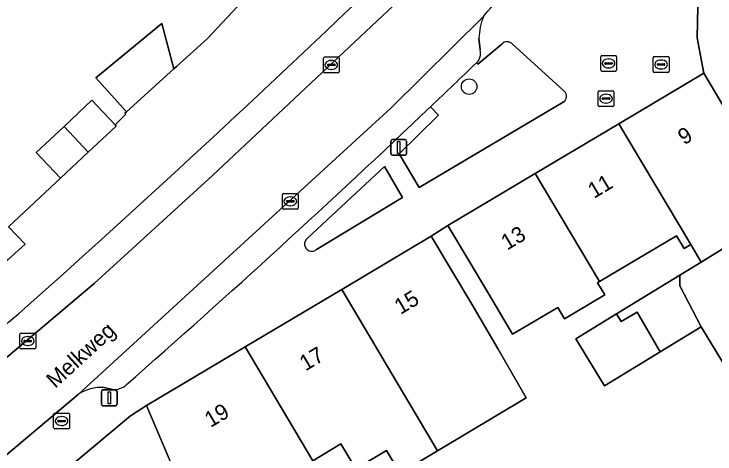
# Model space of a CAD drawing. Extents: x 163008 to 163854, y 382777 to 383982.
# Drawn here: x 163435.15 to 163479.41, y 383790.12 to 383817.89 of the extents above; entities that cross this region are included whole.
import ezdxf

# ---------------------------------------------------------------- set-up
doc = ezdxf.new("R2010")
doc.units = 0
for name, color, linetype in [('IMGEO_Boom', 7, 'Continuous'), ('IMGEO_Brandkraan', 7, 'Continuous'), ('IMGEO_Erf', 7, 'Continuous'), ('IMGEO_Groenvoorziening', 7, 'Continuous'), ('IMGEO_Kolk', 7, 'Continuous'), ('IMGEO_Lichtmast', 7, 'Continuous'), ('IMGEO_Openbare_ruimte_label', 7, 'Continuous'), ('IMGEO_Pand', 7, 'Continuous'), ('IMGEO_Pand_nummerreeks', 7, 'Continuous'), ('IMGEO_Parkeervlak_open', 7, 'Continuous'), ('IMGEO_Rijbaan_lokaal_open', 7, 'Continuous'), ('IMGEO_Rioolput', 7, 'Continuous'), ('IMGEO_Voetpad_open', 7, 'Continuous')]:
    doc.layers.add(name, color=color, linetype=linetype)

msp = doc.modelspace()

# ---------------------------------------------------------------- linework, layer by layer
at = {"layer": 'IMGEO_Boom'}
msp.add_circle((163463.886, 383813.303), 0.489, dxfattribs=at)
at = {"layer": 'IMGEO_Brandkraan'}
for p, q in [((163475.508, 383814.275), (163475.508, 383815.127)), ((163475.583, 383815.201), (163476.435, 383815.201)), ((163476.509, 383815.127), (163476.509, 383814.275)), ((163475.767, 383814.695), (163475.767, 383814.707)), ((163476.205, 383814.658), (163475.807, 383814.658)), ((163475.81, 383814.744), (163476.208, 383814.744)), ((163475.996, 383814.981), (163476.021, 383814.981)), ((163476.251, 383814.707), (163476.251, 383814.695)), ((163476.435, 383814.201), (163475.583, 383814.201)), ((163476.019, 383814.421), (163475.994, 383814.421)), ((163437.657, 383791.774), (163437.657, 383792.626)), ((163437.732, 383792.7), (163438.584, 383792.7)), ((163438.145, 383792.48), (163438.17, 383792.48)), ((163438.658, 383792.626), (163438.658, 383791.774)), ((163437.916, 383792.194), (163437.916, 383792.206)), ((163438.354, 383792.157), (163437.956, 383792.157)), ((163437.959, 383792.243), (163438.357, 383792.243)), ((163438.4, 383792.206), (163438.4, 383792.194)), ((163438.584, 383791.7), (163437.732, 383791.7)), ((163438.168, 383791.92), (163438.143, 383791.92))]:
    msp.add_line(p, q, dxfattribs=at)
for points in [[(163475.508, 383814.275), (163475.508, 383815.127)], [(163475.583, 383815.201), (163476.435, 383815.201)], [(163476.509, 383815.127), (163476.509, 383814.275)], [(163476.435, 383814.201), (163475.583, 383814.201)], [(163437.657, 383791.774), (163437.657, 383792.626)], [(163437.732, 383792.7), (163438.584, 383792.7)], [(163438.658, 383792.626), (163438.658, 383791.774)], [(163438.584, 383791.7), (163437.732, 383791.7)]]:
    msp.add_lwpolyline(points, dxfattribs=at)
for centre, radius, start, end in [((163475.585, 383815.125), 0.0765, 91.552, 178.448), ((163475.585, 383815.125), 0.0765, 91.552, 178.448), ((163476.433, 383815.125), 0.0765, 1.552, 88.448), ((163476.433, 383815.125), 0.0765, 1.552, 88.448), ((163475.807, 383814.704), 0.0403, 85.8775, 175.7526), ((163475.804, 383814.694), 0.0366, 178.938, 274.7102), ((163476.208, 383814.701), 0.043, 264.8664, 352.4533), ((163476.212, 383814.706), 0.0386, 1.7309, 96.639), ((163475.585, 383814.277), 0.0765, 181.552, 268.448), ((163475.585, 383814.277), 0.0765, 181.552, 268.448), ((163476.433, 383814.277), 0.0765, 271.552, 358.448), ((163476.433, 383814.277), 0.0765, 271.552, 358.448), ((163437.734, 383792.624), 0.0765, 91.552, 178.448), ((163437.734, 383792.624), 0.0765, 91.552, 178.448), ((163438.582, 383792.624), 0.0765, 1.552, 88.448), ((163438.582, 383792.624), 0.0765, 1.552, 88.448), ((163437.956, 383792.203), 0.0403, 85.8775, 175.7526), ((163437.953, 383792.193), 0.0366, 178.938, 274.7102), ((163438.357, 383792.2), 0.043, 264.8664, 352.4533), ((163438.361, 383792.205), 0.0386, 1.7309, 96.639), ((163437.734, 383791.776), 0.0765, 181.552, 268.448), ((163437.734, 383791.776), 0.0765, 181.552, 268.448), ((163438.582, 383791.776), 0.0765, 271.552, 358.448), ((163438.582, 383791.776), 0.0765, 271.552, 358.448)]:
    msp.add_arc(centre, radius, start, end, dxfattribs=at)
for centre, major_axis, ratio, start_param, end_param in [((163475.995, 383814.701), (-0.387, 0.002), 0.722429, 4.712389, 7.853982), ((163476.02, 383814.701), (-0.39, 0.002), 0.717154, 1.570796, 4.712389), ((163438.144, 383792.2), (-0.387, 0.002), 0.722429, 4.712389, 7.853982), ((163438.169, 383792.2), (-0.39, 0.002), 0.717154, 1.570796, 4.712389)]:
    msp.add_ellipse(centre, major_axis=major_axis, ratio=ratio, start_param=start_param, end_param=end_param, dxfattribs=at)
at = {"layer": 'IMGEO_Erf'}
for points in [[(163500, 383841.714), (163478.824, 383842.105), (163478.288, 383816.38), (163478.476, 383815.371), (163478.702, 383814.155), (163481.258, 383809.858)], [(163434.815, 383804.463), (163438.085, 383807.525), (163436.562, 383809.15), (163438.31, 383810.789), (163440.075, 383812.443), (163441.53, 383810.89), (163442.208, 383811.572), (163442.16, 383811.619), (163442.255, 383811.705), (163440.314, 383813.852), (163444.489, 383817.297), (163445.252, 383814.436), (163445.408, 383814.578), (163447.367, 383816.335), (163449.563, 383818.667), (163448.234, 383820.085), (163449.981, 383821.722), (163451.763, 383823.392)], [(163480.797, 383794.453), (163478.533, 383798.148), (163475.941, 383796.559), (163472.436, 383794.412), (163470.616, 383797.383), (163473.195, 383798.963), (163477.189, 383801.41), (163478.534, 383802.234), (163477.873, 383803.346), (163477.454, 383803.097), (163476.978, 383803.896), (163472.109, 383801), (163471.994, 383800.931), (163472.454, 383800.159), (163469.907, 383798.644), (163469.483, 383799.358), (163466.624, 383797.683), (163465.101, 383800.248), (163462.545, 383804.544), (163461.5, 383803.867), (163464.056, 383799.57), (163465.714, 383796.728), (163467.498, 383793.671), (163461.895, 383790.323), (163459.525, 383788.907), (163458.678, 383790.332), (163456.734, 383789.176), (163455.79, 383790.763), (163454.028, 383789.693)], [(163445.467, 383788.567), (163443.523, 383793.173), (163442.516, 383792.524), (163436.085, 383787.156)]]:
    msp.add_lwpolyline(points, dxfattribs=at)
at = {"layer": 'IMGEO_Groenvoorziening'}
for points in [[(163465.951, 383815.986), (163464.433, 383814.713), (163464.351, 383814.808)], [(163469.838, 383813.068), (163466.635, 383815.975)], [(163461.454, 383812.035), (163461.963, 383811.503), (163459.462, 383809.067), (163460.742, 383806.931), (163469.921, 383812.389)], [(163458.543, 383808.265), (163453.689, 383803.742)], [(163454.26, 383803.036), (163459.685, 383806.312), (163458.543, 383808.265)]]:
    msp.add_lwpolyline(points, dxfattribs=at)
for centre, radius, start, end in [((163466.288, 383815.692), 0.447, 39.1841, 138.9733), ((162933.726, 384366.261), 765.286, 313.597049, 313.897291), ((163469.577, 383812.692), 0.458, 318.6256, 55.3127), ((163453.948, 383803.368), 0.455, 124.7485, 313.1821)]:
    msp.add_arc(centre, radius, start, end, dxfattribs=at)
at = {"layer": 'IMGEO_Kolk'}
for p, q in [((163454.685, 383814.248), (163454.685, 383815.1)), ((163454.76, 383815.174), (163455.612, 383815.174)), ((163455.686, 383815.1), (163455.686, 383814.248)), ((163454.944, 383814.668), (163454.944, 383814.68)), ((163455.382, 383814.631), (163454.984, 383814.631)), ((163454.987, 383814.717), (163455.385, 383814.717)), ((163455.173, 383814.954), (163455.198, 383814.954)), ((163455.428, 383814.68), (163455.428, 383814.668)), ((163455.612, 383814.174), (163454.76, 383814.174)), ((163455.196, 383814.394), (163455.171, 383814.394)), ((163472.031, 383812.119), (163472.031, 383812.971)), ((163472.106, 383813.045), (163472.958, 383813.045)), ((163472.519, 383812.825), (163472.544, 383812.825)), ((163473.032, 383812.971), (163473.032, 383812.119)), ((163472.29, 383812.539), (163472.29, 383812.551)), ((163472.728, 383812.502), (163472.33, 383812.502)), ((163472.333, 383812.588), (163472.731, 383812.588)), ((163472.774, 383812.551), (163472.774, 383812.539)), ((163472.958, 383812.045), (163472.106, 383812.045)), ((163472.542, 383812.265), (163472.517, 383812.265)), ((163452.097, 383805.64), (163452.097, 383806.492)), ((163452.172, 383806.566), (163453.024, 383806.566)), ((163452.585, 383806.346), (163452.61, 383806.346)), ((163453.098, 383806.492), (163453.098, 383805.64)), ((163452.356, 383806.06), (163452.356, 383806.072)), ((163452.794, 383806.023), (163452.396, 383806.023)), ((163452.399, 383806.109), (163452.797, 383806.109)), ((163452.608, 383805.786), (163452.583, 383805.786)), ((163452.84, 383806.072), (163452.84, 383806.06)), ((163453.024, 383805.566), (163452.172, 383805.566)), ((163435.525, 383796.823), (163435.525, 383797.675)), ((163435.6, 383797.749), (163436.452, 383797.749)), ((163436.013, 383797.529), (163436.038, 383797.529)), ((163436.526, 383797.675), (163436.526, 383796.823)), ((163435.784, 383797.243), (163435.784, 383797.255)), ((163436.222, 383797.206), (163435.824, 383797.206)), ((163435.827, 383797.292), (163436.225, 383797.292)), ((163436.036, 383796.969), (163436.011, 383796.969)), ((163436.268, 383797.255), (163436.268, 383797.243)), ((163436.452, 383796.749), (163435.6, 383796.749))]:
    msp.add_line(p, q, dxfattribs=at)
for points in [[(163454.685, 383814.248), (163454.685, 383815.1)], [(163454.76, 383815.174), (163455.612, 383815.174)], [(163455.686, 383815.1), (163455.686, 383814.248)], [(163455.612, 383814.174), (163454.76, 383814.174)], [(163472.031, 383812.119), (163472.031, 383812.971)], [(163472.106, 383813.045), (163472.958, 383813.045)], [(163473.032, 383812.971), (163473.032, 383812.119)], [(163472.958, 383812.045), (163472.106, 383812.045)], [(163452.097, 383805.64), (163452.097, 383806.492)], [(163452.172, 383806.566), (163453.024, 383806.566)], [(163453.098, 383806.492), (163453.098, 383805.64)], [(163453.024, 383805.566), (163452.172, 383805.566)], [(163435.525, 383796.823), (163435.525, 383797.675)], [(163435.6, 383797.749), (163436.452, 383797.749)], [(163436.526, 383797.675), (163436.526, 383796.823)], [(163436.452, 383796.749), (163435.6, 383796.749)]]:
    msp.add_lwpolyline(points, dxfattribs=at)
for centre, radius, start, end in [((163454.762, 383815.098), 0.0765, 91.552, 178.448), ((163454.762, 383815.098), 0.0765, 91.552, 178.448), ((163455.61, 383815.098), 0.0765, 1.552, 88.448), ((163455.61, 383815.098), 0.0765, 1.552, 88.448), ((163454.984, 383814.677), 0.0403, 85.8775, 175.7526), ((163454.981, 383814.667), 0.0366, 178.938, 274.7102), ((163455.385, 383814.674), 0.043, 264.8664, 352.4533), ((163455.389, 383814.679), 0.0386, 1.7309, 96.639), ((163454.762, 383814.25), 0.0765, 181.552, 268.448), ((163454.762, 383814.25), 0.0765, 181.552, 268.448), ((163455.61, 383814.25), 0.0765, 271.552, 358.448), ((163455.61, 383814.25), 0.0765, 271.552, 358.448), ((163472.108, 383812.969), 0.0765, 91.552, 178.448), ((163472.108, 383812.969), 0.0765, 91.552, 178.448), ((163472.956, 383812.969), 0.0765, 1.552, 88.448), ((163472.956, 383812.969), 0.0765, 1.552, 88.448), ((163472.33, 383812.548), 0.0403, 85.8775, 175.7526), ((163472.327, 383812.538), 0.0366, 178.938, 274.7102), ((163472.731, 383812.545), 0.043, 264.8664, 352.4533), ((163472.735, 383812.55), 0.0386, 1.7309, 96.639), ((163472.108, 383812.121), 0.0765, 181.552, 268.448), ((163472.108, 383812.121), 0.0765, 181.552, 268.448), ((163472.956, 383812.121), 0.0765, 271.552, 358.448), ((163472.956, 383812.121), 0.0765, 271.552, 358.448), ((163452.174, 383806.49), 0.0765, 91.552, 178.448), ((163452.174, 383806.49), 0.0765, 91.552, 178.448), ((163453.022, 383806.49), 0.0765, 1.552, 88.448), ((163453.022, 383806.49), 0.0765, 1.552, 88.448), ((163452.396, 383806.069), 0.0403, 85.8775, 175.7526), ((163452.393, 383806.059), 0.0366, 178.938, 274.7102), ((163452.797, 383806.066), 0.043, 264.8664, 352.4533), ((163452.801, 383806.071), 0.0386, 1.7309, 96.639), ((163452.174, 383805.642), 0.0765, 181.552, 268.448), ((163452.174, 383805.642), 0.0765, 181.552, 268.448), ((163453.022, 383805.642), 0.0765, 271.552, 358.448), ((163453.022, 383805.642), 0.0765, 271.552, 358.448), ((163435.602, 383797.673), 0.0765, 91.552, 178.448), ((163435.602, 383797.673), 0.0765, 91.552, 178.448), ((163436.45, 383797.673), 0.0765, 1.552, 88.448), ((163436.45, 383797.673), 0.0765, 1.552, 88.448), ((163435.824, 383797.252), 0.0403, 85.8775, 175.7526), ((163435.821, 383797.242), 0.0366, 178.938, 274.7102), ((163436.225, 383797.249), 0.043, 264.8664, 352.4533), ((163436.229, 383797.254), 0.0386, 1.7309, 96.639), ((163435.602, 383796.825), 0.0765, 181.552, 268.448), ((163435.602, 383796.825), 0.0765, 181.552, 268.448), ((163436.45, 383796.825), 0.0765, 271.552, 358.448), ((163436.45, 383796.825), 0.0765, 271.552, 358.448)]:
    msp.add_arc(centre, radius, start, end, dxfattribs=at)
for centre, major_axis, ratio, start_param, end_param in [((163455.172, 383814.674), (-0.387, 0.002), 0.722429, 4.712389, 7.853982), ((163455.197, 383814.674), (-0.39, 0.002), 0.717154, 1.570796, 4.712389), ((163472.518, 383812.545), (-0.387, 0.002), 0.722429, 4.712389, 7.853982), ((163472.543, 383812.545), (-0.39, 0.002), 0.717154, 1.570796, 4.712389), ((163452.584, 383806.066), (-0.387, 0.002), 0.722429, 4.712389, 7.853982), ((163452.609, 383806.066), (-0.39, 0.002), 0.717154, 1.570796, 4.712389), ((163436.012, 383797.249), (-0.387, 0.002), 0.722429, 4.712389, 7.853982), ((163436.037, 383797.249), (-0.39, 0.002), 0.717154, 1.570796, 4.712389)]:
    msp.add_ellipse(centre, major_axis=major_axis, ratio=ratio, start_param=start_param, end_param=end_param, dxfattribs=at)
at = {"layer": 'IMGEO_Lichtmast'}
for p, q in [((163458.951, 383809.069), (163458.951, 383809.869)), ((163458.951, 383809.869), (163458.951, 383809.069)), ((163459.051, 383809.969), (163459.841, 383809.969)), ((163459.841, 383809.969), (163459.051, 383809.969)), ((163459.941, 383809.869), (163459.941, 383809.069)), ((163459.941, 383809.069), (163459.941, 383809.869)), ((163459.841, 383808.969), (163459.051, 383808.969)), ((163459.051, 383808.969), (163459.841, 383808.969)), ((163440.671, 383793.266), (163440.671, 383794.066)), ((163440.671, 383794.066), (163440.671, 383793.266)), ((163440.771, 383794.166), (163441.561, 383794.166)), ((163441.561, 383794.166), (163440.771, 383794.166)), ((163441.661, 383794.066), (163441.661, 383793.266)), ((163441.661, 383793.266), (163441.661, 383794.066)), ((163441.561, 383793.166), (163440.771, 383793.166)), ((163440.771, 383793.166), (163441.561, 383793.166))]:
    msp.add_line(p, q, dxfattribs=at)
for points in [[(163459.371, 383809.844), (163459.521, 383809.844), (163459.521, 383809.094), (163459.371, 383809.094), (163459.371, 383809.844)], [(163441.091, 383794.041), (163441.241, 383794.041), (163441.241, 383793.291), (163441.091, 383793.291), (163441.091, 383794.041)]]:
    msp.add_lwpolyline(points, dxfattribs=at)
for centre, start, end in [((163459.051, 383809.869), 90, 180), ((163459.051, 383809.869), 90, 180), ((163459.841, 383809.869), 0, 90), ((163459.841, 383809.869), 360, 90), ((163459.051, 383809.069), 180, 270), ((163459.051, 383809.069), 180, 270), ((163459.841, 383809.069), 270, 0), ((163459.841, 383809.069), 270, 0), ((163440.771, 383794.066), 90, 180), ((163440.771, 383794.066), 90, 180), ((163441.561, 383794.066), 0, 90), ((163441.561, 383794.066), 360, 90), ((163440.771, 383793.266), 180, 270), ((163440.771, 383793.266), 180, 270), ((163441.561, 383793.266), 270, 0), ((163441.561, 383793.266), 270, 0)]:
    msp.add_arc(centre, 0.1, start, end, dxfattribs=at)
at = {"layer": 'IMGEO_Pand'}
for points in [[(163445.252, 383814.436), (163444.489, 383817.297), (163440.314, 383813.852), (163442.255, 383811.705)], [(163481.258, 383809.858), (163478.702, 383814.155), (163473.34, 383810.965), (163477.873, 383803.346), (163478.534, 383802.234), (163480.138, 383803.217), (163481.351, 383801.238), (163485.048, 383803.448), (163482.747, 383807.34), (163482.237, 383808.202)], [(163441.53, 383810.89), (163440.075, 383812.443), (163438.31, 383810.789), (163439.842, 383809.172), (163441.598, 383810.818)], [(163439.842, 383809.172), (163438.31, 383810.789), (163436.562, 383809.15), (163438.085, 383807.525)], [(163468.053, 383807.82), (163472.109, 383801), (163476.978, 383803.896), (163477.454, 383803.097), (163477.873, 383803.346), (163473.34, 383810.965)], [(163468.053, 383807.82), (163462.545, 383804.544), (163465.101, 383800.248), (163466.624, 383797.683), (163469.483, 383799.358), (163469.907, 383798.644), (163472.454, 383800.159), (163471.994, 383800.931), (163472.109, 383801)], [(163461.895, 383790.323), (163467.498, 383793.671), (163465.714, 383796.728), (163464.056, 383799.57), (163461.5, 383803.867), (163455.841, 383800.501)], [(163481.598, 383800.108), (163481.922, 383800.306), (163481.351, 383801.238), (163480.138, 383803.217), (163478.534, 383802.234), (163477.189, 383801.41), (163477.19, 383800.728), (163478.533, 383798.148), (163480.797, 383794.453), (163480.836, 383794.477), (163483.899, 383796.353)], [(163475.941, 383796.559), (163478.533, 383798.148), (163477.19, 383800.728), (163477.189, 383801.41), (163473.195, 383798.963), (163473.478, 383798.475), (163474.488, 383799.062)], [(163461.895, 383790.323), (163455.841, 383800.501), (163449.754, 383796.88), (163454.028, 383789.693), (163455.79, 383790.763), (163456.734, 383789.176), (163458.678, 383790.332), (163459.525, 383788.907)], [(163475.941, 383796.559), (163474.488, 383799.062), (163473.478, 383798.475), (163473.195, 383798.963), (163470.616, 383797.383), (163472.436, 383794.412)], [(163449.754, 383796.88), (163443.523, 383793.173), (163445.467, 383788.567), (163446.835, 383785.324), (163451.109, 383787.92), (163454.028, 383789.693)]]:
    msp.add_lwpolyline(points, close=True, dxfattribs=at)
at = {"layer": 'IMGEO_Parkeervlak_open'}
for points in [[(163426.755, 383789.511), (163440.212, 383800.888), (163447.677, 383807.69), (163459.784, 383819.079), (163462.387, 383822.049)], [(163464.789, 383817.73), (163458.972, 383811.97), (163439.214, 383793.884)], [(163464.576, 383815.618), (163464.508, 383816.356)], [(163440.838, 383794.322), (163441.382, 383794.188)]]:
    msp.add_lwpolyline(points, dxfattribs=at)
for centre, radius, start, end in [((162869.686, 384433.644), 850.241, 311.769146, 313.891131), ((163468.799, 383816.194), 4.294, 159.0435, 177.8399), ((163463.814, 383815.393), 0.794, 312.5109, 16.4409), ((162933.726, 384366.261), 765.286, 313.597049, 313.897291), ((163019.448, 384276.699), 641.313, 311.243055, 313.568502), ((163116.478, 384168.928), 488.471, 307.78462, 310.86242), ((163440.672, 383791.709), 2.618, 86.3571, 123.8305), ((163441.485, 383795.275), 1.091, 264.6069, 313.5063)]:
    msp.add_arc(centre, radius, start, end, dxfattribs=at)
at = {"layer": 'IMGEO_Rijbaan_lokaal_open'}
for points in [[(163462.387, 383822.049), (163459.784, 383819.079), (163447.677, 383807.69), (163440.212, 383800.888), (163426.755, 383789.511), (163414.038, 383779.443), (163410.126, 383776.685), (163409.179, 383776.11), (163411.616, 383772.295)], [(163458.972, 383811.97), (163464.789, 383817.73)], [(163419.167, 383777.725), (163424.604, 383781.893), (163427.688, 383784.366), (163433.726, 383789.292), (163439.214, 383793.884), (163458.972, 383811.97)]]:
    msp.add_lwpolyline(points, dxfattribs=at)
msp.add_arc((163447.137, 383833.113), 23.414, 318.9307, 328.1849, dxfattribs=at)
at = {"layer": 'IMGEO_Rioolput'}
for p, q in [((163472.193, 383814.342), (163472.193, 383815.194)), ((163472.268, 383815.268), (163473.12, 383815.268)), ((163472.681, 383815.048), (163472.706, 383815.048)), ((163473.194, 383815.194), (163473.194, 383814.342)), ((163472.452, 383814.762), (163472.452, 383814.774)), ((163472.89, 383814.725), (163472.492, 383814.725)), ((163472.495, 383814.811), (163472.893, 383814.811)), ((163472.936, 383814.774), (163472.936, 383814.762)), ((163473.12, 383814.268), (163472.268, 383814.268)), ((163472.704, 383814.488), (163472.679, 383814.488))]:
    msp.add_line(p, q, dxfattribs=at)
for points in [[(163472.193, 383814.342), (163472.193, 383815.194)], [(163472.268, 383815.268), (163473.12, 383815.268)], [(163473.194, 383815.194), (163473.194, 383814.342)], [(163473.12, 383814.268), (163472.268, 383814.268)]]:
    msp.add_lwpolyline(points, dxfattribs=at)
for centre, radius, start, end in [((163472.27, 383815.192), 0.0765, 91.552, 178.448), ((163472.27, 383815.192), 0.0765, 91.552, 178.448), ((163473.118, 383815.192), 0.0765, 1.552, 88.448), ((163473.118, 383815.192), 0.0765, 1.552, 88.448), ((163472.492, 383814.771), 0.0403, 85.8775, 175.7526), ((163472.489, 383814.761), 0.0366, 178.938, 274.7102), ((163472.893, 383814.768), 0.043, 264.8664, 352.4533), ((163472.897, 383814.773), 0.0386, 1.7309, 96.639), ((163472.27, 383814.344), 0.0765, 181.552, 268.448), ((163472.27, 383814.344), 0.0765, 181.552, 268.448), ((163473.118, 383814.344), 0.0765, 271.552, 358.448), ((163473.118, 383814.344), 0.0765, 271.552, 358.448)]:
    msp.add_arc(centre, radius, start, end, dxfattribs=at)
for centre, major_axis, ratio, start_param, end_param in [((163472.68, 383814.768), (-0.387, 0.002), 0.722429, 4.712389, 7.853982), ((163472.705, 383814.768), (-0.39, 0.002), 0.717154, 1.570796, 4.712389)]:
    msp.add_ellipse(centre, major_axis=major_axis, ratio=ratio, start_param=start_param, end_param=end_param, dxfattribs=at)
at = {"layer": 'IMGEO_Voetpad_open'}
for points in [[(163455.841, 383800.501), (163461.5, 383803.867), (163462.545, 383804.544), (163468.053, 383807.82), (163473.34, 383810.965), (163478.702, 383814.155), (163478.476, 383815.371), (163478.288, 383816.38), (163478.824, 383842.105), (163474.705, 383842.309), (163474.171, 383838.586), (163473.737, 383838.661), (163473.264, 383835.919), (163472.48, 383831.105), (163472.371, 383830.714), (163472.987, 383830.573), (163473.398, 383832.515), (163475.394, 383832.49), (163475.275, 383824.293)], [(163457.09, 383823.233), (163453.005, 383819.302), (163451.891, 383820.466), (163451.52, 383820.118), (163449.754, 383818.463), (163449.563, 383818.667), (163447.367, 383816.335), (163445.408, 383814.578), (163445.252, 383814.436), (163442.255, 383811.705), (163442.16, 383811.619), (163442.208, 383811.572), (163441.53, 383810.89), (163441.598, 383810.818), (163439.842, 383809.172), (163438.085, 383807.525), (163434.815, 383804.463), (163435.848, 383803.36), (163434.783, 383802.404), (163434.654, 383802.288), (163426.183, 383795.121), (163417.686, 383788.196), (163408.658, 383781.229), (163402.507, 383777.454)], [(163464.351, 383814.808), (163464.433, 383814.713), (163465.951, 383815.986)], [(163464.508, 383816.356), (163464.576, 383815.618)], [(163466.635, 383815.975), (163469.838, 383813.068)], [(163469.921, 383812.389), (163460.742, 383806.931), (163459.462, 383809.067), (163461.963, 383811.503), (163461.454, 383812.035)], [(163453.689, 383803.742), (163458.543, 383808.265), (163459.685, 383806.312), (163454.26, 383803.036)], [(163434.783, 383802.404), (163435.848, 383803.36), (163434.815, 383804.463)], [(163436.085, 383787.156), (163442.516, 383792.524), (163443.523, 383793.173), (163449.754, 383796.88), (163455.841, 383800.501)], [(163441.382, 383794.188), (163440.838, 383794.322)], [(163439.214, 383793.884), (163433.726, 383789.292), (163434.374, 383788.518), (163428.301, 383783.598), (163427.688, 383784.366), (163424.604, 383781.893)]]:
    msp.add_lwpolyline(points, dxfattribs=at)
for centre, radius, start, end in [((162869.686, 384433.644), 850.241, 311.769146, 313.891131), ((163447.137, 383833.113), 23.414, 318.9307, 328.1849), ((163468.799, 383816.194), 4.294, 159.0435, 177.8399), ((163466.288, 383815.692), 0.447, 39.1841, 138.9733), ((163463.814, 383815.393), 0.794, 312.5109, 16.4409), ((163469.577, 383812.692), 0.458, 318.6256, 55.3127), ((163019.448, 384276.699), 641.313, 311.243055, 313.568502), ((163453.948, 383803.368), 0.455, 124.7485, 313.1821), ((163116.478, 384168.928), 488.471, 307.78462, 310.86242), ((163440.672, 383791.709), 2.618, 86.3571, 123.8305), ((163441.485, 383795.275), 1.091, 264.6069, 313.5063)]:
    msp.add_arc(centre, radius, start, end, dxfattribs=at)

# ---------------------------------------------------------------- texts
at = {"layer": 'IMGEO_Openbare_ruimte_label'}
msp.add_text('Melkweg', height=1, rotation=42.528, dxfattribs=at).set_placement((163437.759, 383794.223))
at = {"layer": 'IMGEO_Pand_nummerreeks'}
for s, rotation, p in [('9', 30.7449, (163477.45, 383809.594)), ('11', 30.7463, (163471.766, 383806.213)), ('13', 30.7463, (163466.282, 383802.95)), ('15', 30.7472, (163459.548, 383798.889)), ('17', 30.7472, (163453.556, 383795.325)), ('19', 30.7472, (163447.564, 383791.76))]:
    msp.add_text(s, height=1, rotation=rotation, dxfattribs=at).set_placement(p)

doc.saveas('drawing.dxf')
